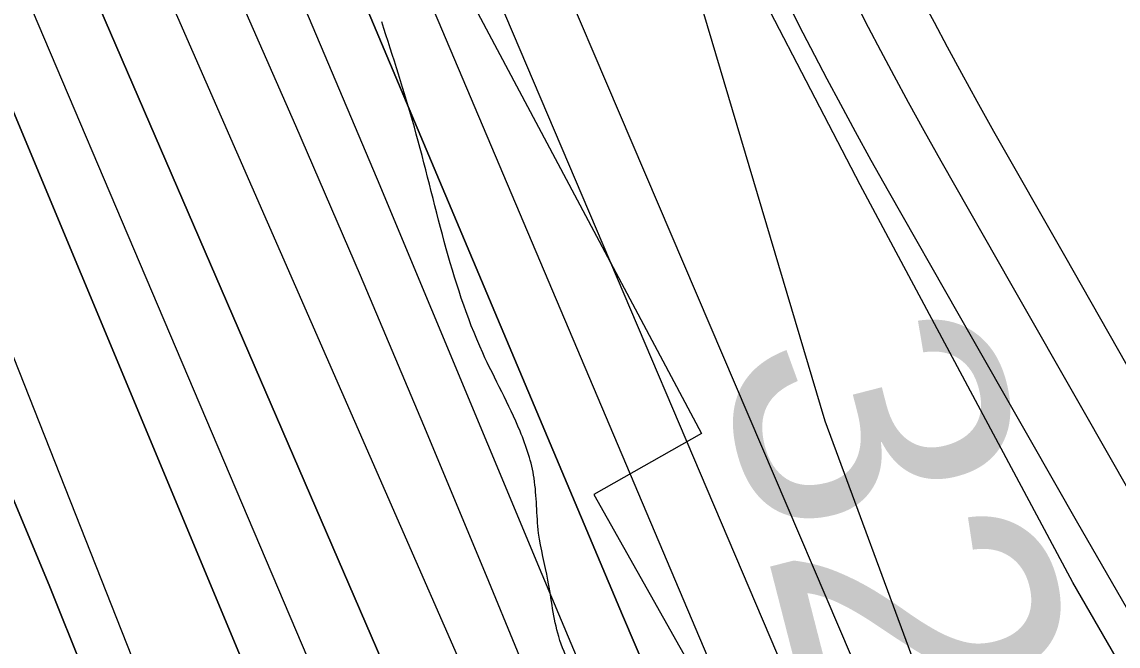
# Model space of a CAD drawing. Extents: x 3279314 to 3317160, y 734079 to 759431.
# Drawn here: x 3311016 to 3311287.3, y 747161.9 to 747316.3 of the extents above; entities that cross this region are included whole.
import ezdxf

# ---------------------------------------------------------------- set-up
doc = ezdxf.new("R2010")
doc.units = 0
for name, color, linetype in [('V-RIVR-EDGE', 7, 'Continuous'), ('V-RIVR-RANG', 7, 'Continuous'), ('V-ROAD-CNTR', 7, 'Continuous'), ('V-RRAP-RVMT', 7, 'Continuous'), ('V-SITE-VEGE', 7, 'Continuous'), ('V-TOPO-DPTH', 7, 'Continuous'), ('V-TOPO-MAJR', 7, 'Continuous'), ('V-TOPO-MINR', 7, 'Continuous'), ('V-TOPO-WATR', 7, 'Continuous')]:
    doc.layers.add(name, color=color, linetype=linetype)

msp = doc.modelspace()

# ---------------------------------------------------------------- linework, layer by layer
at = {"layer": 'V-RIVR-EDGE'}
msp.add_spline([(3310747.15, 741422.06), (3310761.27, 741436.93), (3310772.16, 741448.54), (3310772.95, 741451.64), (3310772.56, 741453.19), (3310772.21, 741467.15), (3310772.61, 741472.19), (3310775.33, 741474.12), (3310776.11, 741477.23), (3310778.06, 741481.1), (3310778.46, 741484.98), (3310773.05, 741494.68), (3310773.84, 741499.34), (3310775.79, 741504.37), (3310780.07, 741508.63), (3310785.89, 741512.1), (3310795.63, 741530.31), (3310825.21, 741572.12), (3310845.06, 741601.54), (3310855.18, 741615.48), (3310863.33, 741620.88), (3310868.4, 741629.02), (3310883.19, 741654.19), (3310883.99, 741660.39), (3310891, 741675.88), (3310896.85, 741688.67), (3310901.53, 741697.96), (3310902.33, 741706.1), (3310905.45, 741716.18), (3310909.36, 741728.58), (3310914.03, 741736.71), (3310917.53, 741740.19), (3310923, 741754.53), (3310933.94, 741786.3), (3310941.35, 741805.29), (3310953.85, 741842.87), (3310965.15, 741864.56), (3310977.64, 741894.39), (3310990.11, 741919.18), (3311002.96, 741940.86), (3311006.46, 741946.29), (3311012.68, 741950.15), (3311016.96, 741957.12), (3311022.03, 741967.58), (3311022.04, 741972.23), (3311022.06, 741982.31), (3311022.86, 741990.84), (3311027.17, 742006.73), (3311033.04, 742029.98), (3311035.01, 742042.78), (3311036.22, 742059.84), (3311037.05, 742082.33), (3311037.48, 742099.39), (3311041.77, 742109.85), (3311041.78, 742116.06), (3311042.18, 742121.1), (3311045.29, 742122.64), (3311048.4, 742124.57), (3311051.13, 742129.99), (3311053.47, 742138.91), (3311056.59, 742142), (3311058.53, 742145.1), (3311058.94, 742155.18), (3311061.67, 742160.6), (3311067.12, 742166.02), (3311068.72, 742186.57), (3311068.74, 742196.26), (3311069.14, 742198.98), (3311072.24, 742201.68), (3311075.36, 742205.17), (3311079.24, 742207.48), (3311086.67, 742233.45), (3311085.13, 742236.17), (3311085.14, 742242.37), (3311089.43, 742249.73), (3311096.04, 742257.47), (3311105.36, 742263.26), (3311103.82, 742266.37), (3311108.48, 742271.01), (3311115.88, 742281.85), (3311117.83, 742289.22), (3311122.13, 742302.39), (3311129.54, 742317.5), (3311134.99, 742326.4), (3311141.62, 742341.12), (3311152.54, 742368.24), (3311150.24, 742377.17), (3311150.64, 742380.66), (3311162.31, 742395.36), (3311161.53, 742395.75), (3311151.07, 742400.04), (3311148.76, 742405.09), (3311149.94, 742412.46), (3311150.35, 742423.7), (3311155.04, 742437.26), (3311163.98, 742445.77), (3311167.48, 742449.64), (3311161.31, 742462.46), (3311160.93, 742465.95), (3311162.87, 742466.72), (3311179.16, 742465.9), (3311183.82, 742470.93), (3311192.39, 742486.42), (3311195.13, 742495.72), (3311195.92, 742501.93), (3311195.94, 742507.74), (3311195.56, 742512.4), (3311195.57, 742517.05), (3311192.1, 742523.26), (3311189.39, 742527.93), (3311189.4, 742531.8), (3311190.19, 742537.62), (3311193.69, 742542.65), (3311200.3, 742549.23), (3311213.92, 742566.26), (3311218.99, 742580.21), (3311220.18, 742587.96), (3311224.84, 742593.38), (3311234.98, 742613.9), (3311240.45, 742629.4), (3311242.8, 742639.87), (3311247.85, 742644.9), (3311258.37, 742663.49), (3311264.22, 742676.66), (3311266.55, 742679.75), (3311284.03, 742689.02), (3311288.31, 742696.37), (3311293.38, 742706.45), (3311294.17, 742715.36), (3311293.8, 742720.79), (3311295.36, 742724.28), (3311298.86, 742729.7), (3311303.16, 742743.65), (3311303.18, 742751.79), (3311303.59, 742757.22), (3311304.76, 742763.42), (3311309.83, 742773.88), (3311319.58, 742795.58), (3311324.64, 742802.16), (3311332.42, 742814.55), (3311339.81, 742819.96), (3311347.2, 742828.47), (3311350.71, 742838.16), (3311350.72, 742842.42), (3311349.58, 742850.57), (3311349.98, 742855.22), (3311352.71, 742861.81), (3311361.28, 742877.3), (3311366.72, 742882.33), (3311372.18, 742893.95), (3311375.31, 742905.19), (3311388.96, 742936.95), (3311408.46, 742981.89), (3311418.2, 743001.25), (3311424.81, 743008.61), (3311432.6, 743021), (3311438.45, 743033.39), (3311438.07, 743037.27), (3311433.43, 743043.1), (3311433.83, 743046.59), (3311437.33, 743050.07), (3311441.6, 743052), (3311445.88, 743057.03), (3311448.63, 743073.31), (3311456.81, 743089.19), (3311472.38, 743112.03), (3311480.95, 743125.97), (3311482.91, 743136.44), (3311492.26, 743150.76), (3311492.65, 743155.42), (3311492.67, 743160.07), (3311495.77, 743161.61), (3311500.43, 743161.99), (3311508.6, 743173.22), (3311523.01, 743197.22), (3311534.32, 743223.95), (3311544.45, 743244.87), (3311561.99, 743278.57), (3311577.18, 743305.29), (3311604.83, 743353.31), (3311621.21, 743390.49), (3311639.14, 743426.13), (3311651.2, 743442.39), (3311662.88, 743461.36), (3311672.23, 743477.24), (3311680.45, 743507.46), (3311680.88, 743525.69), (3311684.8, 743542.74), (3311697.32, 743588.47), (3311707.1, 743621.02), (3311721.14, 743655.89), (3311734.41, 743686.5), (3311736.38, 743700.06), (3311739.9, 743713.24), (3311739.93, 743722.94), (3311739.94, 743727.59), (3311741.49, 743729.91), (3311746.17, 743737.27), (3311747.35, 743747.74), (3311748.93, 743755.49), (3311752.05, 743766.34), (3311755.59, 743785.72), (3311758.35, 743802), (3311760.7, 743811.3), (3311763.81, 743814.79), (3311768.47, 743818.26), (3311774.69, 743822.9), (3311780.53, 743834.52), (3311784.45, 743850.41), (3311786.46, 743878.33), (3311787.65, 743888.8), (3311789.21, 743891.9), (3311789.61, 743900.04), (3311789.24, 743905.86), (3311786.94, 743916.72), (3311786.19, 743926.81), (3311786.21, 743936.5), (3311791.67, 743946.57), (3311801.41, 743965.94), (3311807.65, 743981.05), (3311809.63, 743995.78), (3311810.84, 744015.94), (3311809.34, 744037.27), (3311800.08, 744055.13), (3311797.77, 744062.12), (3311797.79, 744068.33), (3311798.19, 744076.08), (3311793.94, 744081.13), (3311782.74, 744099.39), (3311771.54, 744118.03), (3311765.4, 744143.25), (3311761.57, 744163.04), (3311761.21, 744176.23), (3311763.57, 744188.24), (3311763.73, 744251.84), (3311761.87, 744283.64), (3311758.45, 744312.74), (3311753.47, 744337.18), (3311747.32, 744362.02), (3311746.96, 744373.26), (3311744.68, 744392.66), (3311742.01, 744411.28), (3311738.17, 744425.25), (3311736.65, 744435.73), (3311732.02, 744447.76), (3311725.49, 744470.66), (3311719.34, 744494.71), (3311717.06, 744513.33), (3311705.96, 744572.31), (3311696.76, 744617.7), (3311694.49, 744640.2), (3311694.53, 744654.16), (3311703.54, 744690.59), (3311707.88, 744720.06), (3311710.67, 744750.69), (3311711.89, 744773.56), (3311709.62, 744797.23), (3311706.57, 744820.11), (3311700.78, 744830.6), (3311700.41, 744838.36), (3311702.4, 744857.74), (3311707.54, 744896.12), (3311711.09, 744922.87), (3311725.17, 744972.09), (3311744.31, 745024.39), (3311756.41, 745056.94), (3311759.15, 745068.95), (3311759.57, 745082.52), (3311759.65, 745112), (3311754.68, 745143.42), (3311747.79, 745176.79), (3311742.05, 745210.93), (3311741.31, 745224.51), (3311742.13, 745240.4), (3311741.4, 745260.96), (3311735.26, 745285.79), (3311730.24, 745296.28), (3311724.07, 745311.03), (3311721.77, 745321.5), (3311718.33, 745338.58), (3311704.47, 745381.66), (3311698.68, 745391.37), (3311697.52, 745395.64), (3311694.47, 745413.87), (3311694.48, 745418.52), (3311698.37, 745424.72), (3311703.83, 745435.56), (3311704.24, 745445.26), (3311703.1, 745454.18), (3311703.12, 745461.94), (3311703.15, 745473.18), (3311702.03, 745491.41), (3311702.44, 745502.66), (3311704.05, 745524.76), (3311702.54, 745540.66), (3311698.7, 745556.57), (3311694.07, 745565.5), (3311683.25, 745580.65), (3311676.28, 745585.32), (3311673.96, 745589.59), (3311673.98, 745597.35), (3311671.69, 745612.87), (3311671.7, 745617.91), (3311673.27, 745623.34), (3311672.9, 745629.15), (3311669.43, 745637.69), (3311666.72, 745640.03), (3311662.07, 745643.14), (3311657.03, 745644.32), (3311648.5, 745643.17), (3311641.91, 745645.13), (3311638.43, 745648.63), (3311636.51, 745655.61), (3311631.51, 745675.4), (3311626.14, 745696.36), (3311621.54, 745718.48), (3311619.31, 745758.04), (3311618.96, 745773.94), (3311619.37, 745782.47), (3311620.16, 745790.22), (3311620.57, 745799.14), (3311621.38, 745810), (3311621.02, 745821.63), (3311618.73, 745835.6), (3311611.04, 745862.76), (3311604.48, 745877.52), (3311597.54, 745894.21), (3311590.61, 745914.39), (3311586.38, 745928.36), (3311565.19, 745983.48), (3311553.63, 746012.99), (3311544.78, 746042.48), (3311533.99, 746070.04), (3311521.28, 746106.53), (3311510.15, 746151.93), (3311505.19, 746184.51), (3311496.37, 746224.87), (3311490.22, 746250.48), (3311484.08, 746273.76), (3311478.31, 746293.17), (3311471, 746317.23), (3311471.42, 746330.8), (3311471.45, 746343.21), (3311471.47, 746351.74), (3311473.82, 746360.27), (3311476.93, 746363.36), (3311479.66, 746369.17), (3311482.4, 746378.08), (3311481.3, 746405.23), (3311479.4, 746420.75), (3311474.01, 746438.6), (3311466.69, 746454.91), (3311460.5, 746461.13), (3311455.86, 746468.12), (3311452, 746477.05), (3311449.7, 746486.36), (3311444.7, 746501.5), (3311438.9, 746511.21), (3311428.07, 746521.32), (3311424.97, 746523.65), (3311423.05, 746528.7), (3311419.2, 746539.95), (3311414.56, 746547.72), (3311409.92, 746553.55), (3311400.25, 746564.04), (3311389.43, 746577.64), (3311381.69, 746585.81), (3311379.76, 746588.14), (3311379.38, 746592.02), (3311373.99, 746605.99), (3311366.29, 746629.28), (3311359.73, 746641.71), (3311346.97, 746656.09), (3311338.85, 746669.29), (3311329.22, 746695.3), (3311318.42, 746718.59), (3311316.9, 746728.68), (3311312.66, 746739.55), (3311306.51, 746761.67), (3311297.26, 746785.35), (3311290.32, 746803.2), (3311282.59, 746811.75), (3311274.09, 746825.35), (3311272.95, 746836.6), (3311269.12, 746852.89), (3311251.75, 746888.62), (3311235.93, 746920.45), (3311213.94, 746964.72), (3311200.05, 746995), (3311194.29, 747019.45), (3311190.45, 747034.58), (3311185.04, 747041.19), (3311184.66, 747044.68), (3311184.3, 747056.31), (3311182.77, 747064.46), (3311176.22, 747081.54), (3311170.07, 747103.27), (3311165.07, 747118.41), (3311158.51, 747132.39), (3311154.66, 747146.36), (3311151.59, 747156.83), (3311148.89, 747164.21), (3311146.21, 747178.18), (3311143.91, 747189.82), (3311142.78, 747203.39), (3311139.32, 747215.04), (3311130.06, 747234.45), (3311113.14, 747290.33), (3311105.06, 747316.34)], degree=3, dxfattribs=at)
at = {"layer": 'V-ROAD-CNTR'}
for points in [[(3311291.68, 747227.69), (3311274.12, 747258.46), (3311256.61, 747289.24), (3311252.45, 747296.64), (3311248.64, 747303.56), (3311245.12, 747310.06), (3311241.86, 747316.17), (3311238.84, 747321.92)], [(3311293.12, 747164.94), (3311277.4, 747192.27), (3311265.64, 747212.8), (3311248.05, 747243.61), (3311230.5, 747274.48), (3311226.24, 747282.05), (3311222.31, 747289.17), (3311218.69, 747295.86), (3311215.34, 747302.14), (3311212.24, 747308.04), (3311209.37, 747313.58), (3311206.71, 747318.79)], [(3311290.41, 747199.74), (3311278.66, 747220.24), (3311261.09, 747251.03), (3311243.55, 747281.86), (3311239.35, 747289.35), (3311235.48, 747296.37), (3311231.9, 747302.96), (3311228.6, 747309.16), (3311225.54, 747314.98), (3311222.71, 747320.45)], [(3311290.41, 747199.74), (3311278.66, 747220.24), (3311261.09, 747251.03), (3311243.55, 747281.86), (3311239.35, 747289.35), (3311235.48, 747296.37), (3311231.9, 747302.96), (3311228.6, 747309.16), (3311225.54, 747314.98), (3311222.71, 747320.45)]]:
    msp.add_lwpolyline(points, dxfattribs=at)
at = {"layer": 'V-RRAP-RVMT'}
for p, q in [((3311123.09, 747329.31), (3311184.18, 747214.49)), ((3311184.18, 747214.49), (3311157.54, 747199.4)), ((3311157.54, 747199.4), (3311221.3, 747086.57))]:
    msp.add_line(p, q, dxfattribs=at)
at = {"layer": 'V-SITE-VEGE'}
for p, q in [((3311147.77, 747442.75), (3311214.71, 747217.59)), ((3311214.71, 747217.59), (3311253.55, 747112.68))]:
    msp.add_line(p, q, dxfattribs=at)
at = {"layer": 'V-TOPO-DPTH'}
for p, q in [((3311009.26, 747209.22), (3311022.88, 747176.49)), ((3311022.88, 747176.49), (3311009.26, 747209.22)), ((3311022.88, 747176.49), (3311036.17, 747143.62)), ((3311036.17, 747143.62), (3311022.88, 747176.49))]:
    msp.add_line(p, q, dxfattribs=at)
for points in [[(3311368.13, 746606.17), (3311350.67, 746648.75), (3311333.16, 746691.31), (3311315.59, 746733.85), (3311297.97, 746776.37), (3311192.57, 747030.25), (3311177.13, 747067.48), (3311161.71, 747104.73), (3311146.33, 747141.99), (3311130.97, 747179.26), (3311115.48, 747216.47), (3311099.79, 747253.59), (3311083.8, 747290.59), (3311067.61, 747327.5), (3310634.85, 748303.26)], [(3311368.13, 746606.17), (3311350.67, 746648.75), (3311333.16, 746691.31), (3311315.59, 746733.85), (3311297.97, 746776.37), (3311192.57, 747030.25), (3311177.13, 747067.48), (3311161.71, 747104.73), (3311146.33, 747141.99), (3311130.97, 747179.26), (3311115.48, 747216.47), (3311099.79, 747253.59), (3311083.8, 747290.59), (3311067.61, 747327.5), (3310634.85, 748303.26)], [(3310663.01, 748293.29), (3310843.32, 747905.39), (3310903.42, 747774.23), (3310962.55, 747642.63), (3311020.24, 747510.4), (3311076.97, 747377.74), (3311164.64, 747169.55), (3311176.92, 747140.72), (3311189.36, 747111.95), (3311202.03, 747083.29), (3311214.85, 747054.69), (3311253.61, 746969.18), (3311276.45, 746918.73), (3311299.24, 746868.26), (3311321.98, 746817.77), (3311344.67, 746767.25), (3311366.5, 746716.41), (3311387.23, 746665.13), (3311406.29, 746613.21)], [(3311238.69, 746607.66), (3311219.97, 746658.13), (3311201.52, 746708.7), (3311183.36, 746759.37), (3311165.65, 746810.2), (3311148.23, 746861.14), (3311080.02, 747063.47), (3311077.01, 747072.17), (3311073.92, 747080.84), (3311070.69, 747089.46), (3311067.37, 747098.05), (3310994.94, 747281.31), (3310954.44, 747381.12), (3310912.74, 747480.4), (3310869.23, 747578.92), (3310824.52, 747676.91), (3310554.36, 748255.01)], [(3311238.69, 746607.66), (3311219.97, 746658.13), (3311201.52, 746708.7), (3311183.36, 746759.37), (3311165.65, 746810.2), (3311148.23, 746861.14), (3311080.02, 747063.47), (3311077.01, 747072.17), (3311073.92, 747080.84), (3311070.69, 747089.46), (3311067.37, 747098.05), (3310994.94, 747281.31), (3310954.44, 747381.12), (3310912.74, 747480.4), (3310869.23, 747578.92), (3310824.52, 747676.91), (3310554.36, 748255.01)], [(3311336.46, 746468), (3311242.66, 746701.99), (3311230.26, 746733.33), (3311218.04, 746764.75), (3311206.11, 746796.27), (3311194.37, 746827.86), (3311182.79, 746859.52), (3311171.23, 746891.18), (3311159.71, 746922.86), (3311148.21, 746954.55), (3311115.25, 747045.55), (3311107.41, 747066.69), (3311099.38, 747087.76), (3311091.05, 747108.71), (3311082.52, 747129.59), (3310926.53, 747503.61), (3310871.17, 747633.91), (3310814.64, 747763.69), (3310756.38, 747892.71), (3310696.96, 748021.21), (3310593.2, 748241.72)], [(3310593.2, 748241.72), (3310696.96, 748021.21), (3310756.38, 747892.71), (3310814.64, 747763.69), (3310871.17, 747633.91), (3310926.53, 747503.61), (3311082.52, 747129.59), (3311091.05, 747108.71), (3311099.38, 747087.76), (3311107.41, 747066.69), (3311115.25, 747045.55), (3311148.21, 746954.55), (3311159.71, 746922.86), (3311171.23, 746891.18), (3311182.79, 746859.52), (3311194.37, 746827.86), (3311206.11, 746796.27), (3311218.04, 746764.75), (3311230.26, 746733.33), (3311242.66, 746701.99), (3311336.46, 746468)], [(3310687.82, 748117.92), (3310714.45, 748059.43), (3310740.56, 748000.71), (3310766.33, 747941.83), (3311116.13, 747132.73), (3311123.8, 747114.64), (3311131.32, 747096.49), (3311138.6, 747078.24), (3311145.72, 747059.92), (3311150.71, 747046.81), (3311155.19, 747035), (3311159.64, 747023.17), (3311164.04, 747011.32), (3311168.41, 746999.46), (3311172.81, 746987.61), (3311177.27, 746975.79), (3311181.81, 746964), (3311186.42, 746952.23), (3311205.01, 746905.32), (3311218.99, 746870.12), (3311233.02, 746834.95), (3311247.11, 746799.8), (3311261.24, 746764.66), (3311349.77, 746545.11)], [(3310687.82, 748117.92), (3310714.45, 748059.43), (3310740.56, 748000.71), (3310766.33, 747941.83), (3311116.13, 747132.73), (3311123.8, 747114.64), (3311131.32, 747096.49), (3311138.6, 747078.24), (3311145.72, 747059.92), (3311150.71, 747046.81), (3311155.19, 747035), (3311159.64, 747023.17), (3311164.04, 747011.32), (3311168.41, 746999.46), (3311172.81, 746987.61), (3311177.27, 746975.79), (3311181.81, 746964), (3311186.42, 746952.23), (3311205.01, 746905.32), (3311218.99, 746870.12), (3311233.02, 746834.95), (3311247.11, 746799.8), (3311261.24, 746764.66), (3311349.77, 746545.11)]]:
    msp.add_lwpolyline(points, dxfattribs=at)
at = {"layer": 'V-TOPO-MAJR'}
msp.add_lwpolyline([(3311348.76, 746974.53), (3311272.42, 747066.7), (3311265.47, 747075.62), (3311258.88, 747084.79), (3311252.84, 747094.33), (3311247.16, 747104.11), (3311242.9, 747112), (3311239.72, 747118.07), (3311236.66, 747124.2), (3311233.76, 747130.41), (3311230.98, 747136.67), (3310767.88, 748221.08)], dxfattribs=at)
at = {"layer": 'V-TOPO-MINR'}
for p, q in [((3311022.88, 747176.49), (3311009.26, 747209.22)), ((3311036.17, 747143.62), (3311022.88, 747176.49))]:
    msp.add_line(p, q, dxfattribs=at)
for points in [[(3311393.96, 746589.77), (3311375.68, 746638.39), (3311356.28, 746686.6), (3311335.97, 746734.49), (3311315.58, 746782.33), (3311295.05, 746830.12), (3311274.42, 746877.88), (3311205.45, 747036.96), (3311190.11, 747072.54), (3311174.87, 747108.17), (3311159.78, 747143.86), (3311144.78, 747179.59), (3311103.99, 747277.36), (3311068.28, 747361.84), (3311032.05, 747446.09), (3310995.04, 747530), (3310957.51, 747613.68), (3310646.2, 748299.19)], [(3311406.29, 746613.21), (3311387.23, 746665.13), (3311366.5, 746716.41), (3311344.67, 746767.25), (3311321.98, 746817.77), (3311299.24, 746868.26), (3311276.45, 746918.73), (3311253.61, 746969.18), (3311214.85, 747054.69), (3311202.03, 747083.29), (3311189.36, 747111.95), (3311176.92, 747140.72), (3311164.64, 747169.55), (3311076.97, 747377.74), (3311020.24, 747510.4), (3310962.55, 747642.63), (3310903.42, 747774.23), (3310843.32, 747905.39), (3310663.01, 748293.29)], [(3311431.42, 746627.31), (3311421.31, 746653.4), (3311400.96, 746703.64), (3311379.64, 746753.44), (3311356.84, 746802.59), (3311333.07, 746851.3), (3311326.01, 746865.23), (3311305.19, 746906.72), (3311284.56, 746948.31), (3311264.24, 746990.05), (3311244.13, 747031.89), (3311224.39, 747073.35), (3311214.44, 747094.6), (3311204.68, 747115.94), (3311195.19, 747137.4), (3311185.9, 747158.94), (3310998.31, 747601.52), (3310946.07, 747723.08), (3310893.04, 747844.29), (3310838.8, 747964.96), (3310783.77, 748085.28), (3310692.2, 748282.87)], [(3311238.69, 746607.66), (3311219.97, 746658.13), (3311201.52, 746708.7), (3311183.36, 746759.37), (3311165.65, 746810.2), (3311148.23, 746861.14), (3311080.02, 747063.47), (3311077.01, 747072.17), (3311073.92, 747080.84), (3311070.69, 747089.46), (3311067.37, 747098.05), (3310994.94, 747281.31), (3310954.44, 747381.12), (3310912.74, 747480.4), (3310869.23, 747578.92), (3310824.52, 747676.91), (3310554.36, 748255.01)], [(3311336.46, 746468), (3311242.66, 746701.99), (3311230.26, 746733.33), (3311218.04, 746764.75), (3311206.11, 746796.27), (3311194.37, 746827.86), (3311182.79, 746859.52), (3311171.23, 746891.18), (3311159.71, 746922.86), (3311148.21, 746954.55), (3311115.25, 747045.55), (3311107.41, 747066.69), (3311099.38, 747087.76), (3311091.05, 747108.71), (3311082.52, 747129.59), (3310926.53, 747503.61), (3310871.17, 747633.91), (3310814.64, 747763.69), (3310756.38, 747892.71), (3310696.96, 748021.21), (3310593.2, 748241.72)], [(3311337.48, 746630.29), (3311323.13, 746666.11), (3311171.17, 747045.24), (3311168.77, 747051.24), (3311166.38, 747057.25), (3311164, 747063.26), (3311161.62, 747069.28), (3311158.43, 747077.39), (3311157.66, 747079.35), (3311156.91, 747081.32), (3311156.17, 747083.29), (3311155.44, 747085.26), (3311154.7, 747087.24), (3311153.97, 747089.21), (3311153.22, 747091.18), (3311152.46, 747093.14), (3311151.61, 747095.33), (3311150.4, 747098.37), (3311149.17, 747101.41), (3311147.9, 747104.43), (3311146.6, 747107.44), (3310682.13, 748167.33)], [(3311349.77, 746545.11), (3311261.24, 746764.66), (3311247.11, 746799.8), (3311233.02, 746834.95), (3311218.99, 746870.12), (3311205.01, 746905.32), (3311186.42, 746952.23), (3311181.81, 746964), (3311177.27, 746975.79), (3311172.81, 746987.61), (3311168.41, 746999.46), (3311164.04, 747011.32), (3311159.64, 747023.17), (3311155.19, 747035), (3311150.71, 747046.81), (3311145.72, 747059.92), (3311138.6, 747078.24), (3311131.32, 747096.49), (3311123.8, 747114.64), (3311116.13, 747132.73), (3310766.33, 747941.83), (3310740.56, 748000.71), (3310714.45, 748059.43), (3310687.82, 748117.92)], [(3311298.02, 746618.05), (3311274.79, 746675.97), (3311251.63, 746733.92), (3311214.5, 746827.08), (3311206.02, 746848.65), (3311197.65, 746870.26), (3311189.46, 746891.93), (3311181.39, 746913.66), (3311173.4, 746935.41), (3311165.39, 746957.16), (3311157.34, 746978.89), (3311149.27, 747000.62), (3311136.47, 747034.99), (3311125.64, 747063.49), (3311114.55, 747091.88), (3311103.07, 747120.12), (3311091.33, 747148.26), (3310847.85, 747720.68), (3310806.89, 747815.54), (3310765.23, 747910.09), (3310722.55, 748004.18), (3310679.17, 748097.96)], [(3311480.68, 746591.86), (3311462.62, 746643.88), (3311444.17, 746693.36), (3311433.73, 746720.12), (3311422.78, 746746.66), (3311411.05, 746772.87), (3311398.79, 746798.85), (3311385.8, 746824.48), (3311372.36, 746849.85), (3311358.23, 746874.85), (3311343.64, 746899.6), (3311299.05, 746972.97), (3311284.9, 746996.9), (3311271.12, 747021.04), (3311257.93, 747045.5), (3311245.12, 747070.17), (3311233.83, 747092.55), (3311227.08, 747106.26), (3311220.52, 747120.04), (3311214.22, 747133.96), (3311208.1, 747147.95), (3310884.66, 747907.65)], [(3311417.8, 746959.48), (3311365.3, 747062.78), (3311363.82, 747065.26), (3311362.15, 747067.58), (3311360.18, 747069.66), (3311358.02, 747071.58), (3311355.76, 747073.43), (3311353.57, 747075.36), (3311351.5, 747077.41), (3311349.5, 747079.54), (3311324.88, 747107.38), (3311311.25, 747123.93), (3311298.44, 747141.04), (3311286.86, 747159.01), (3311276.1, 747177.56), (3311223.52, 747276), (3311187.91, 747344.59), (3311153.38, 747413.71), (3311120.48, 747483.61), (3311088.65, 747554.04)]]:
    msp.add_lwpolyline(points, dxfattribs=at)
at = {"layer": 'V-TOPO-WATR'}
msp.add_lwpolyline([(3311368.13, 746606.17), (3311350.67, 746648.75), (3311333.16, 746691.31), (3311315.59, 746733.85), (3311297.97, 746776.37), (3311192.57, 747030.25), (3311177.13, 747067.48), (3311161.71, 747104.73), (3311146.33, 747141.99), (3311130.97, 747179.26), (3311115.48, 747216.47), (3311099.79, 747253.59), (3311083.8, 747290.59), (3311067.61, 747327.5), (3310634.85, 748303.26)], dxfattribs=at)

# ---------------------------------------------------------------- texts
at = {"layer": 'V-RIVR-RANG'}
msp.add_text('32.2', height=67, rotation=284.3783, dxfattribs=at).set_placement((3311187.72, 747234.17))

doc.saveas('drawing.dxf')
